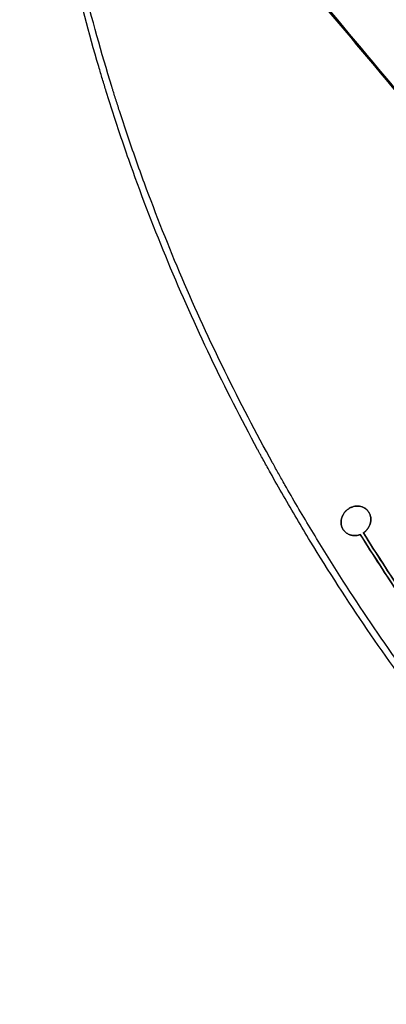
# Model space of a CAD drawing. Header units: millimetres. Extents: x -657 to 864, y -831 to 851.
# Tile 363 of 656: x 340 to 380, y -776 to -669. Entities that reach past the tile are written whole.
import ezdxf

# ---------------------------------------------------------------- set-up
doc = ezdxf.new("R2010")
doc.units = ezdxf.units.MM
doc.layers.add('Default', color=7, linetype='Continuous', true_color=0x000000)

msp = doc.modelspace()

# ---------------------------------------------------------------- linework, layer by layer
at = {"layer": 'Default'}
msp.add_line((375.16, -724.76, 87.57), (375.16, -724.76, 87.82), dxfattribs=at)
for points, knots in [([(391.34, -753.53, 89.7), (386.49, -747.74, 89.7), (381.93, -741.72, 89.39), (375.54, -732.33, 88.48), (373.48, -729.14, 88.1), (370.51, -724.26, 87.42), (369.54, -722.62, 87.18), (368.11, -720.14, 86.78), (367.41, -718.89, 86.58), (366.6, -717.42, 86.33), (366.19, -716.69, 86.2), (365.99, -716.32, 86.13), (365.91, -716.16, 86.11), (365.85, -716.06, 86.09), (365.82, -716, 86.08), (362.21, -709.32, 84.89), (358.97, -702.55, 83.44), (354.65, -692.18, 80.88), (353.3, -688.68, 79.97), (351.42, -683.38, 78.5), (350.82, -681.6, 78), (349.94, -678.92, 77.22), (349.52, -677.57, 76.83), (349.03, -676, 76.35), (348.83, -675.32, 76.15), (348.7, -674.87, 76.02), (348.63, -674.64, 75.95), (347.5, -670.81, 74.79), (346.53, -667.17, 73.63), (345.22, -661.65, 71.82), (344.81, -659.8, 71.2), (344.23, -657, 70.26), (343.95, -655.6, 69.78), (343.64, -653.96, 69.21), (343.49, -653.14, 68.92), (343.41, -652.73, 68.78), (343.38, -652.52, 68.71), (343.36, -652.43, 68.68), (343.35, -652.37, 68.66), (343.35, -652.35, 68.65), (342.65, -648.43, 67.28), (342.06, -644.53, 65.87), (341.36, -638.64, 63.7), (341.15, -636.67, 62.97), (340.89, -633.71, 61.85), (340.76, -632.22, 61.29), (340.64, -630.49, 60.63), (340.58, -629.62, 60.29), (340.55, -629.19, 60.13), (340.54, -628.97, 60.04), (340.53, -628.88, 60.01), (340.53, -628.82, 59.98), (340.53, -628.79, 59.97), (340.02, -620.51, 56.79), (339.99, -612.24, 53.49), (340.68, -599.77, 48.43), (341.03, -595.6, 46.72), (341.73, -589.33, 44.13), (342, -587.24, 43.26), (342.44, -584.1, 41.96), (342.68, -582.52, 41.31), (342.97, -580.68, 40.55), (343.12, -579.77, 40.17), (343.2, -579.31, 39.98), (343.23, -579.11, 39.89), (343.26, -578.98, 39.84), (343.27, -578.91, 39.81), (344.73, -570.31, 36.24), (346.67, -561.85, 32.72), (349.39, -552.42, 28.86), (349.73, -551.25, 28.37), (350.09, -550.07, 27.89), (350.15, -549.88, 27.81), (350.17, -549.81, 27.78), (350.22, -549.67, 27.73), (350.32, -549.33, 27.59), (350.59, -548.44, 27.23), (351.54, -545.44, 26), (353.17, -540.55, 24.02), (354.73, -536.23, 22.3), (355.95, -533.01, 21.03), (356.57, -531.4, 20.39), (357.31, -529.53, 19.66), (357.69, -528.6, 19.3), (357.87, -528.13, 19.11), (357.97, -527.9, 19.02), (358.02, -527.78, 18.98), (358.04, -527.73, 18.96), (358.05, -527.7, 18.94), (358.06, -527.68, 18.94), (359.7, -523.65, 17.37), (361.46, -519.64, 15.83), (364.29, -513.61, 13.58), (365.26, -511.6, 12.84), (366.76, -508.59, 11.73), (367.53, -507.08, 11.19), (368.44, -505.32, 10.56), (368.9, -504.44, 10.24), (369.13, -504, 10.09), (369.24, -503.78, 10.01), (369.3, -503.67, 9.97), (369.33, -503.63, 9.95), (369.34, -503.6, 9.94), (369.35, -503.58, 9.94), (371.36, -499.79, 8.59), (373.45, -496.04, 7.3), (376.73, -490.44, 5.43), (378.41, -487.66, 4.52), (380.42, -484.42, 3.48), (381.45, -482.81, 2.98), (381.96, -482, 2.73), (382.19, -481.66, 2.62), (382.33, -481.43, 2.55), (382.41, -481.31, 2.51), (387.2, -473.88, 0.22), (392.27, -466.69, -1.82), (400.4, -456.09, -4.49), (403.19, -452.58, -5.31), (407.51, -447.37, -6.45), (409.7, -444.78, -6.99), (412.31, -441.78, -7.58), (413.63, -440.28, -7.86), (414.3, -439.53, -8), (414.58, -439.21, -8.06), (414.77, -439, -8.1), (414.87, -438.89, -8.12), (427.02, -425.31, -10.58), (440.15, -412.61, -11.84), (454.3, -400.74, -11.84)], [0, 0, 0, 0, 36.313631, 36.313631, 54.470446, 54.470446, 63.548854, 63.548854, 68.088058, 70.35766, 71.492461, 72.059861, 72.343561, 72.343561, 72.627262, 72.627262, 108.940892, 108.940892, 127.097708, 127.097708, 136.176115, 136.176115, 140.715319, 142.984921, 144.119722, 144.119722, 145.254523, 145.254523, 163.411339, 163.411339, 172.489746, 172.489746, 177.02895, 179.298552, 180.433353, 181.000753, 181.284454, 181.426304, 181.426304, 181.568154, 181.568154, 199.724969, 199.724969, 208.803377, 208.803377, 213.342581, 215.612183, 216.746984, 217.314384, 217.598084, 217.739935, 217.739935, 217.881785, 217.881785, 254.195415, 254.195415, 272.352231, 272.352231, 281.430639, 281.430639, 285.969842, 288.239444, 289.374245, 289.941646, 290.225346, 290.225346, 290.509046, 290.509046, 326.822677, 326.822677, 331.361881, 331.929281, 331.929281, 332.212982, 332.212982, 332.496682, 333.631483, 335.901085, 344.979492, 354.0579, 354.0579, 358.597104, 360.866706, 362.001507, 362.568907, 362.852608, 362.994458, 363.065383, 363.065383, 363.136308, 363.136308, 381.293123, 381.293123, 390.371531, 390.371531, 394.910735, 397.180337, 398.315138, 398.882538, 399.166238, 399.308088, 399.379014, 399.379014, 399.449939, 399.449939, 417.606754, 417.606754, 426.685162, 431.224365, 433.493967, 434.628768, 435.196169, 435.196169, 435.763569, 435.763569, 472.0772, 472.0772, 490.234016, 490.234016, 499.312423, 503.851627, 506.121229, 507.25603, 507.82343, 507.82343, 508.390831, 508.390831, 581.018092, 581.018092, 581.018092, 581.018092]), ([(391.9, -753.07, 89.44), (387.27, -747.55, 89.44), (382.9, -741.8, 89.16), (376.77, -732.88, 88.33), (374.8, -729.85, 87.99), (371.95, -725.23, 87.37), (370.55, -722.91, 87.04), (368.96, -720.16, 86.61), (368.18, -718.78, 86.38), (367.8, -718.09, 86.27), (367.6, -717.74, 86.21), (367.51, -717.57, 86.18), (367.47, -717.49, 86.16), (367.44, -717.44, 86.16), (367.43, -717.42, 86.15), (363.79, -710.84, 85.03), (360.51, -704.16, 83.64), (356.15, -693.95, 81.19), (354.79, -690.51, 80.32), (352.88, -685.32, 78.92), (352.27, -683.59, 78.44), (351.38, -680.97, 77.7), (350.95, -679.66, 77.32), (350.46, -678.12, 76.87), (350.22, -677.36, 76.65), (350.1, -676.97, 76.53), (350.04, -676.78, 76.48), (350.01, -676.7, 76.45), (350, -676.64, 76.43), (349.99, -676.62, 76.43), (347.72, -669.26, 74.24), (345.87, -661.82, 71.84), (343.73, -650.52, 67.94), (343.12, -646.73, 66.59), (342.37, -641, 64.51), (342.14, -639.09, 63.8), (341.85, -636.21, 62.73), (341.71, -634.77, 62.19), (341.56, -633.08, 61.55), (341.5, -632.24, 61.23), (341.46, -631.81, 61.07), (341.45, -631.6, 60.99), (341.44, -631.51, 60.96), (341.43, -631.45, 60.93), (341.43, -631.42, 60.92), (340.82, -623.3, 57.83), (340.68, -615.17, 54.62), (341.18, -602.94, 49.69), (341.46, -598.86, 48.03), (342.06, -592.72, 45.51), (342.29, -590.68, 44.67), (342.67, -587.6, 43.4), (342.88, -586.06, 42.77), (343.14, -584.27, 42.02), (343.27, -583.37, 41.65), (343.34, -582.92, 41.47), (343.37, -582.69, 41.37), (343.39, -582.6, 41.34), (343.4, -582.53, 41.31), (343.4, -582.5, 41.3), (344.72, -573.9, 37.74), (346.52, -565.45, 34.22), (349.91, -552.91, 29.07), (351.16, -548.75, 27.37), (353.2, -542.55, 24.87), (353.91, -540.49, 24.04), (355.02, -537.41, 22.81), (355.58, -535.87, 22.2), (356.26, -534.07, 21.49), (356.6, -533.18, 21.14), (356.77, -532.73, 20.96), (356.85, -532.54, 20.89), (356.9, -532.41, 20.84), (356.92, -532.35, 20.81), (360.18, -523.95, 17.51), (363.83, -515.8, 14.41), (369.93, -503.81, 10.08), (372.06, -499.85, 8.69), (375.41, -493.96, 6.69), (376.55, -492.01, 6.04), (378.3, -489.09, 5.08), (379.18, -487.64, 4.61), (380.08, -486.19, 4.15), (380.68, -485.22, 3.84), (380.98, -484.74, 3.69), (386.16, -476.53, 1.1), (391.37, -469.01, -1.07), (399.69, -458, -3.89), (402.54, -454.38, -4.75), (406.95, -449.01, -5.95), (408.44, -447.23, -6.32), (410.7, -444.58, -6.86), (411.84, -443.26, -7.13), (412.99, -441.95, -7.38), (413.76, -441.07, -7.55), (414.15, -440.63, -7.63), (420.71, -433.23, -8.99), (427.16, -426.51, -9.96), (440.55, -413.51, -11.26), (447.49, -407.25, -11.59), (454.69, -401.2, -11.59)], [0, 0, 0, 0, 36.205898, 36.205898, 54.308847, 54.308847, 63.360322, 67.886059, 70.148928, 71.280362, 71.846079, 72.128938, 72.270367, 72.270367, 72.411796, 72.411796, 108.617695, 108.617695, 126.720644, 126.720644, 135.772118, 135.772118, 140.297856, 142.560724, 143.692159, 144.257876, 144.540734, 144.682164, 144.682164, 144.823593, 144.823593, 181.029491, 181.029491, 199.13244, 199.13244, 208.183915, 208.183915, 212.709652, 214.972521, 216.103955, 216.669672, 216.952531, 217.09396, 217.09396, 217.235389, 217.235389, 253.441287, 253.441287, 271.544237, 271.544237, 280.595711, 280.595711, 285.121448, 287.384317, 288.515751, 289.081469, 289.364327, 289.505756, 289.505756, 289.647186, 289.647186, 325.853084, 325.853084, 343.956033, 343.956033, 353.007508, 353.007508, 357.533245, 359.796113, 360.927548, 361.493265, 361.776124, 361.776124, 362.058982, 362.058982, 398.26488, 398.26488, 416.367829, 416.367829, 425.419304, 425.419304, 429.945041, 432.20791, 432.20791, 434.470779, 434.470779, 470.676677, 470.676677, 488.779626, 488.779626, 497.8311, 497.8311, 502.356838, 504.619706, 504.619706, 506.882575, 506.882575, 543.088473, 543.088473, 579.294371, 579.294371, 579.294371, 579.294371]), ([(377.74, -722.6, 87.57), (377.61, -722.45, 87.55), (377.45, -722.32, 87.52), (377.17, -722.19, 87.49), (377.07, -722.16, 87.48), (376.87, -722.11, 87.46), (376.77, -722.09, 87.45), (376.56, -722.09, 87.43), (376.44, -722.09, 87.43), (376.23, -722.13, 87.41), (376.13, -722.15, 87.41), (375.92, -722.23, 87.4), (375.82, -722.27, 87.4), (375.64, -722.38, 87.39), (375.55, -722.44, 87.39), (375.38, -722.58, 87.39), (375.3, -722.66, 87.39), (375.16, -722.83, 87.4), (375.1, -722.92, 87.4), (375, -723.11, 87.41), (374.95, -723.21, 87.41), (374.88, -723.41, 87.43), (374.86, -723.51, 87.43), (374.83, -723.72, 87.45), (374.83, -723.83, 87.46), (374.84, -724.03, 87.48), (374.86, -724.13, 87.49), (374.91, -724.33, 87.51), (374.95, -724.42, 87.52), (375.04, -724.6, 87.55), (375.1, -724.69, 87.56), (375.16, -724.76, 87.57)], [0, 0, 0, 0, 0.88807, 0.88807, 1.332105, 1.332105, 1.776139, 1.776139, 2.220174, 2.220174, 2.664209, 2.664209, 3.108244, 3.108244, 3.552279, 3.552279, 3.996314, 3.996314, 4.440349, 4.440349, 4.884384, 4.884384, 5.328418, 5.328418, 5.772453, 5.772453, 6.216488, 6.216488, 6.660523, 6.660523, 7.104548, 7.104548, 7.104548, 7.104548]), ([(375.16, -724.76, 87.82), (375.1, -724.69, 87.81), (375.04, -724.6, 87.8), (374.95, -724.42, 87.78), (374.91, -724.33, 87.77), (374.86, -724.13, 87.75), (374.84, -724.03, 87.74), (374.83, -723.83, 87.72), (374.83, -723.72, 87.71), (374.86, -723.51, 87.69), (374.88, -723.41, 87.68), (374.95, -723.21, 87.67), (375, -723.11, 87.66), (375.1, -722.92, 87.65), (375.16, -722.83, 87.65), (375.27, -722.71, 87.65), (375.31, -722.66, 87.65), (375.38, -722.59, 87.65), (375.51, -722.47, 87.64), (375.64, -722.38, 87.65), (375.83, -722.27, 87.65), (375.92, -722.23, 87.65), (376.13, -722.15, 87.66), (376.23, -722.13, 87.67), (376.44, -722.09, 87.68), (376.56, -722.09, 87.69), (376.87, -722.1, 87.71), (377.08, -722.15, 87.74), (377.45, -722.32, 87.78), (377.61, -722.45, 87.8), (377.74, -722.6, 87.83)], [0.000015, 0.000015, 0.000015, 0.000015, 0.444315, 0.444315, 0.888631, 0.888631, 1.332946, 1.332946, 1.777261, 1.777261, 2.221577, 2.221577, 2.665892, 2.665892, 3.110207, 3.110207, 3.332365, 3.332365, 3.554523, 3.998838, 3.998838, 4.443153, 4.443153, 4.887468, 4.887468, 5.331784, 5.331784, 6.220414, 6.220414, 7.109045, 7.109045, 7.109045, 7.109045]), ([(377.26, -724.98, 87.74), (377.36, -724.92, 87.74), (377.45, -724.85, 87.74), (377.62, -724.68, 87.74), (377.69, -724.59, 87.74), (377.83, -724.4, 87.73), (377.89, -724.3, 87.73), (377.98, -724.08, 87.71), (378.01, -723.97, 87.71), (378.06, -723.74, 87.69), (378.07, -723.63, 87.68), (378.07, -723.41, 87.66), (378.06, -723.29, 87.65), (378, -723.08, 87.63), (377.97, -722.97, 87.62), (377.87, -722.78, 87.59), (377.81, -722.68, 87.58), (377.74, -722.6, 87.57)], [0, 0, 0, 0, 0.480695, 0.480695, 0.961389, 0.961389, 1.442084, 1.442084, 1.922778, 1.922778, 2.403473, 2.403473, 2.884167, 2.884167, 3.364862, 3.364862, 3.845557, 3.845557, 3.845557, 3.845557]), ([(377.74, -722.6, 87.83), (377.81, -722.68, 87.84), (377.87, -722.78, 87.85), (377.97, -722.97, 87.87), (378, -723.08, 87.89), (378.06, -723.29, 87.91), (378.07, -723.41, 87.92), (378.07, -723.63, 87.94), (378.06, -723.74, 87.95), (378.01, -723.97, 87.96), (377.98, -724.08, 87.97), (377.89, -724.3, 87.98), (377.83, -724.4, 87.99), (377.69, -724.59, 87.99), (377.62, -724.68, 88), (377.45, -724.85, 88), (377.36, -724.92, 88), (377.26, -724.98, 88)], [0, 0, 0, 0, 0.480681, 0.480681, 0.961362, 0.961362, 1.442044, 1.442044, 1.922725, 1.922725, 2.403406, 2.403406, 2.884087, 2.884087, 3.364768, 3.364768, 3.84545, 3.84545, 3.84545, 3.84545]), ([(375.16, -724.76, 87.57), (375.21, -724.82, 87.58), (375.27, -724.88, 87.59), (375.39, -724.98, 87.61), (375.45, -725.03, 87.61), (375.65, -725.15, 87.64), (375.8, -725.21, 87.66), (376.03, -725.26, 87.68), (376.11, -725.27, 87.68), (376.28, -725.28, 87.7), (376.36, -725.28, 87.7), (376.61, -725.26, 87.72), (376.77, -725.22, 87.73), (376.92, -725.16, 87.73)], [0, 0, 0, 0, 0.343855, 0.343855, 0.687709, 0.687709, 1.375418, 1.375418, 1.719273, 1.719273, 2.063127, 2.063127, 2.750836, 2.750836, 2.750836, 2.750836]), ([(376.92, -725.16, 87.99), (376.77, -725.22, 87.98), (376.61, -725.26, 87.97), (376.36, -725.28, 87.96), (376.28, -725.28, 87.95), (376.11, -725.27, 87.94), (376.03, -725.26, 87.93), (375.8, -725.21, 87.91), (375.65, -725.15, 87.89), (375.45, -725.03, 87.87), (375.39, -724.98, 87.86), (375.27, -724.88, 87.84), (375.21, -724.82, 87.83), (375.16, -724.76, 87.82)], [0, 0, 0, 0, 0.687703, 0.687703, 1.031554, 1.031554, 1.375405, 1.375405, 2.063108, 2.063108, 2.406959, 2.406959, 2.75081, 2.75081, 2.75081, 2.75081]), ([(377.26, -724.98, 87.74), (380.01, -729.4, 88.31), (382.92, -733.71, 88.73), (386.07, -738.05, 89.03), (386.16, -738.18, 89.04), (386.35, -738.44, 89.05), (386.64, -738.83, 89.08), (387.3, -739.73, 89.13), (388.65, -741.54, 89.23), (389.82, -743.07, 89.3), (392.2, -746.11, 89.41), (393.82, -748.11, 89.44), (395.47, -750.07, 89.44)], [-45.72614, -45.72614, -45.72614, -45.72614, -22.86307, -22.86307, -22.148599, -22.148599, -21.434128, -20.005186, -17.147303, -11.431535, -11.431535, 0, 0, 0, 0]), ([(395.47, -750.07, 89.7), (392.16, -746.14, 89.7), (389, -742.08, 89.55), (385.88, -737.79, 89.26), (385.78, -737.66, 89.25), (385.59, -737.39, 89.24), (385.31, -737, 89.21), (384.64, -736.07, 89.14), (383.33, -734.22, 88.99), (382.23, -732.61, 88.85), (380.05, -729.38, 88.53), (378.63, -727.19, 88.28), (377.26, -724.98, 88)], [-45.725998, -45.725998, -45.725998, -45.725998, -22.862999, -22.862999, -22.14853, -22.14853, -21.434062, -20.005124, -17.147249, -11.431499, -11.431499, 0, 0, 0, 0]), ([(395.18, -750.31, 89.44), (391.87, -746.37, 89.44), (388.69, -742.3, 89.3), (385.57, -737.99, 89.01), (385.47, -737.86, 89), (385.28, -737.6, 88.98), (384.99, -737.2, 88.95), (384.33, -736.28, 88.88), (383.01, -734.41, 88.73), (381.91, -732.8, 88.59), (379.72, -729.56, 88.26), (378.31, -727.37, 88.02), (376.92, -725.16, 87.73)], [-45.848553, -45.848553, -45.848553, -45.848553, -22.924277, -22.924277, -22.207893, -22.207893, -21.491509, -20.058742, -17.193207, -11.462138, -11.462138, 0, 0, 0, 0]), ([(376.92, -725.16, 87.99), (379.69, -729.59, 88.55), (382.6, -733.91, 88.98), (385.76, -738.26, 89.28), (385.85, -738.39, 89.29), (386.04, -738.65, 89.3), (386.33, -739.04, 89.33), (387, -739.95, 89.39), (388.35, -741.76, 89.49), (389.52, -743.29, 89.55), (391.9, -746.34, 89.66), (393.52, -748.34, 89.7), (395.18, -750.31, 89.7)], [-45.848466, -45.848466, -45.848466, -45.848466, -22.924233, -22.924233, -22.207851, -22.207851, -21.491469, -20.058704, -17.193175, -11.462117, -11.462117, 0, 0, 0, 0])]:
    msp.add_open_spline(points, degree=3, knots=knots, dxfattribs=at)
for points, degree in [([(361.23, -520.24, 16.07), (488.55, -671.97, 16.07), (615.86, -823.7, 16.07)], 2), ([(361.75, -520.72, 16.31), (488.62, -671.91, 16.31), (615.48, -823.1, 16.31)], 2), ([(340.55, -629.17, 60.12), (422.77, -727.16, 60.12), (504.99, -825.15, 60.12)], 2), ([(341.32, -629.88, 60.33), (422.88, -727.07, 60.33), (504.43, -824.27, 60.33)], 2), ([(375.47, -722.51, 87.39), (375.47, -722.51, 87.52), (375.47, -722.51, 87.64)], 2), ([(377.74, -722.6, 87.83), (377.74, -722.6, 87.7), (377.74, -722.6, 87.57)], 2), ([(377.74, -722.6, 87.61), (377.74, -722.6, 87.72), (377.74, -722.6, 87.83)], 2), ([(377.74, -722.6, 87.57), (377.74, -722.6, 87.59), (377.74, -722.6, 87.61)], 2), ([(375.16, -724.76, 87.57), (375.16, -724.76, 87.7), (375.16, -724.76, 87.82)], 2), ([(375.16, -724.76, 87.57), (375.16, -724.76, 87.57), (375.16, -724.76, 87.57), (375.16, -724.76, 87.57)], 3), ([(375.16, -724.76, 87.82), (375.16, -724.76, 87.82), (375.16, -724.76, 87.82), (375.16, -724.76, 87.82)], 3), ([(377.26, -724.98, 88), (377.26, -724.98, 87.87), (377.26, -724.98, 87.74)], 2), ([(377.43, -724.85, 87.74), (377.43, -724.85, 87.87), (377.43, -724.85, 88)], 2), ([(376.92, -725.16, 87.73), (376.92, -725.16, 87.86), (376.92, -725.16, 87.99)], 2)]:
    msp.add_open_spline(points, degree=degree, dxfattribs=at)
for points, weights, knots in [([(377.74, -722.6, 87.61), (376.76, -721.43, 87.61), (375.47, -722.51, 87.61), (374.18, -723.59, 87.61), (375.16, -724.76, 87.61)], [0.999999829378, 0.707106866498, 1, 0.707106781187, 1], [3.141593, 3.141593, 3.141593, 4.712389, 4.712389, 6.283185, 6.283185, 6.283185]), ([(377.26, -724.98, 87.78), (377.35, -724.92, 87.78), (377.43, -724.85, 87.78), (378.72, -723.77, 87.78), (377.74, -722.6, 87.78)], [0.951880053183, 0.973551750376, 1, 0.707109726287, 0.999994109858], [1.428953, 1.428953, 1.428953, 1.570796, 1.570796, 3.141577, 3.141577, 3.141577])]:
    msp.add_rational_spline(points, weights, degree=2, knots=knots, dxfattribs=at)
for points, weights in [([(375.16, -724.76, 87.61), (375.16, -724.76, 87.61), (375.16, -724.76, 87.61)], [1, 0.999998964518, 0.999997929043]), ([(375.16, -724.76, 87.78), (375.85, -725.58, 87.78), (376.92, -725.16, 87.78)], [0.999997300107, 0.776303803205, 0.894302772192])]:
    msp.add_rational_spline(points, weights, degree=2, dxfattribs=at)

doc.saveas('drawing.dxf')
